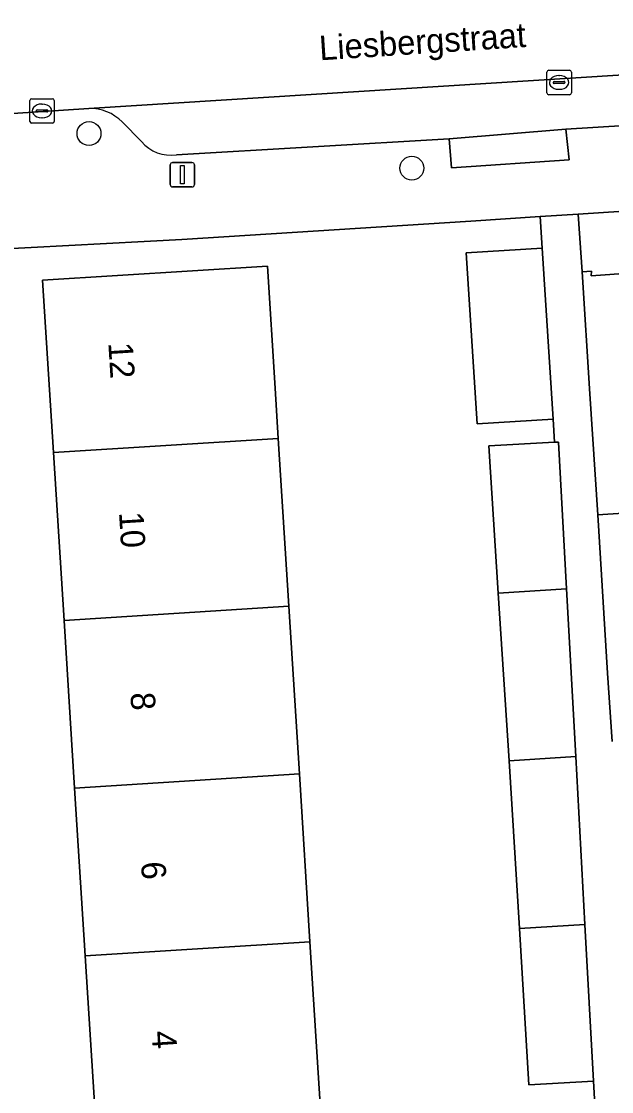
# Model space of a CAD drawing. Extents: x 159680 to 160786, y 387323 to 388340.
# Drawn here: x 160557.01 to 160581.17, y 388068.86 to 388112.65 of the extents above; entities that cross this region are included whole.
import ezdxf

# ---------------------------------------------------------------- set-up
doc = ezdxf.new("R2010")
doc.units = 0
for name, color, linetype in [('IMGEO_Boom', 7, 'Continuous'), ('IMGEO_Erf', 7, 'Continuous'), ('IMGEO_Kolk', 7, 'Continuous'), ('IMGEO_Lichtmast', 7, 'Continuous'), ('IMGEO_Muur', 7, 'Continuous'), ('IMGEO_Openbare_ruimte_label', 7, 'Continuous'), ('IMGEO_Pand', 7, 'Continuous'), ('IMGEO_Pand_nummerreeks', 7, 'Continuous'), ('IMGEO_Parkeervlak_open', 7, 'Continuous'), ('IMGEO_Rijbaan_lokaal_open', 7, 'Continuous'), ('IMGEO_Voetpad_open', 7, 'Continuous')]:
    doc.layers.add(name, color=color, linetype=linetype)

msp = doc.modelspace()

# ---------------------------------------------------------------- linework, layer by layer
at = {"layer": 'IMGEO_Boom'}
for centre in [(160559.779, 388108.062), (160572.99, 388106.647)]:
    msp.add_circle(centre, 0.489, dxfattribs=at)
at = {"layer": 'IMGEO_Erf'}
for points in [[(160615.501, 388107.115), (160579.801, 388104.769), (160579.957, 388102.402), (160580.34, 388102.427), (160580.332, 388102.242), (160583.927, 388102.496)], [(160576.975, 388082.4), (160576.522, 388089.262), (160576.15, 388095.282), (160578.834, 388095.429), (160578.78, 388096.381), (160575.672, 388096.18), (160575.22, 388103.179), (160578.328, 388103.38), (160578.243, 388104.667), (160575.4, 388104.48), (160563.578, 388103.724), (160555.851, 388103.314)], [(160560.056, 388067.545), (160559.624, 388074.411), (160559.191, 388081.278), (160558.759, 388088.144), (160558.326, 388095.01), (160557.882, 388102.062), (160567.08, 388102.641), (160567.394, 388097.651), (160567.524, 388095.59), (160567.957, 388088.723), (160568.389, 388081.858), (160568.822, 388074.991), (160569.255, 388068.125)], [(160583.517, 388092.653), (160580.6, 388092.464), (160581.002, 388085.987), (160581.185, 388083.189)], [(160580.576, 388066.628), (160580.426, 388069.287), (160577.774, 388069.142), (160577.399, 388075.532), (160576.975, 388082.4)]]:
    msp.add_lwpolyline(points, dxfattribs=at)
at = {"layer": 'IMGEO_Kolk'}
for p, q in [((160578.52, 388109.727), (160578.52, 388110.579)), ((160578.595, 388110.653), (160579.447, 388110.653)), ((160579.008, 388110.433), (160579.033, 388110.433)), ((160579.521, 388110.579), (160579.521, 388109.727)), ((160578.779, 388110.147), (160578.779, 388110.159)), ((160579.217, 388110.11), (160578.819, 388110.11)), ((160578.822, 388110.196), (160579.22, 388110.196)), ((160579.031, 388109.873), (160579.006, 388109.873)), ((160579.263, 388110.159), (160579.263, 388110.147)), ((160557.357, 388108.563), (160557.357, 388109.415)), ((160557.432, 388109.489), (160558.284, 388109.489)), ((160558.358, 388109.415), (160558.358, 388108.563)), ((160579.447, 388109.653), (160578.595, 388109.653)), ((160557.616, 388108.983), (160557.616, 388108.995)), ((160558.054, 388108.946), (160557.656, 388108.946)), ((160557.659, 388109.032), (160558.057, 388109.032)), ((160557.845, 388109.269), (160557.87, 388109.269)), ((160558.1, 388108.995), (160558.1, 388108.983)), ((160558.284, 388108.489), (160557.432, 388108.489)), ((160557.868, 388108.709), (160557.843, 388108.709))]:
    msp.add_line(p, q, dxfattribs=at)
for points in [[(160578.52, 388109.727), (160578.52, 388110.579)], [(160578.595, 388110.653), (160579.447, 388110.653)], [(160579.521, 388110.579), (160579.521, 388109.727)], [(160557.357, 388108.563), (160557.357, 388109.415)], [(160557.432, 388109.489), (160558.284, 388109.489)], [(160558.358, 388109.415), (160558.358, 388108.563)], [(160579.447, 388109.653), (160578.595, 388109.653)], [(160558.284, 388108.489), (160557.432, 388108.489)]]:
    msp.add_lwpolyline(points, dxfattribs=at)
for centre, radius, start, end in [((160578.597, 388110.577), 0.0765, 91.552, 178.448), ((160578.597, 388110.577), 0.0765, 91.552, 178.448), ((160579.445, 388110.577), 0.0765, 1.552, 88.448), ((160579.445, 388110.577), 0.0765, 1.552, 88.448), ((160578.819, 388110.156), 0.0403, 85.8775, 175.7526), ((160578.816, 388110.146), 0.0366, 178.938, 274.7102), ((160579.22, 388110.153), 0.043, 264.8664, 352.4533), ((160579.224, 388110.158), 0.0386, 1.7309, 96.639), ((160557.434, 388109.413), 0.0765, 91.552, 178.448), ((160557.434, 388109.413), 0.0765, 91.552, 178.448), ((160558.282, 388109.413), 0.0765, 1.552, 88.448), ((160558.282, 388109.413), 0.0765, 1.552, 88.448), ((160578.597, 388109.729), 0.0765, 181.552, 268.448), ((160578.597, 388109.729), 0.0765, 181.552, 268.448), ((160579.445, 388109.729), 0.0765, 271.552, 358.448), ((160579.445, 388109.729), 0.0765, 271.552, 358.448), ((160557.656, 388108.992), 0.0403, 85.8775, 175.7526), ((160557.653, 388108.982), 0.0366, 178.938, 274.7102), ((160558.057, 388108.989), 0.043, 264.8664, 352.4533), ((160558.061, 388108.994), 0.0386, 1.7309, 96.639), ((160557.434, 388108.565), 0.0765, 181.552, 268.448), ((160557.434, 388108.565), 0.0765, 181.552, 268.448), ((160558.282, 388108.565), 0.0765, 271.552, 358.448), ((160558.282, 388108.565), 0.0765, 271.552, 358.448)]:
    msp.add_arc(centre, radius, start, end, dxfattribs=at)
for centre, major_axis, ratio, start_param, end_param in [((160579.007, 388110.153), (-0.387, 0.002), 0.722429, 4.712389, 7.853982), ((160579.032, 388110.153), (-0.39, 0.002), 0.717154, 1.570796, 4.712389), ((160557.844, 388108.989), (-0.387, 0.002), 0.722429, 4.712389, 7.853982), ((160557.869, 388108.989), (-0.39, 0.002), 0.717154, 1.570796, 4.712389)]:
    msp.add_ellipse(centre, major_axis=major_axis, ratio=ratio, start_param=start_param, end_param=end_param, dxfattribs=at)
at = {"layer": 'IMGEO_Lichtmast'}
for p, q in [((160563.103, 388105.98), (160563.103, 388106.78)), ((160563.103, 388106.78), (160563.103, 388105.98)), ((160563.203, 388106.88), (160563.993, 388106.88)), ((160563.993, 388106.88), (160563.203, 388106.88)), ((160564.093, 388106.78), (160564.093, 388105.98)), ((160564.093, 388105.98), (160564.093, 388106.78)), ((160563.993, 388105.88), (160563.203, 388105.88)), ((160563.203, 388105.88), (160563.993, 388105.88))]:
    msp.add_line(p, q, dxfattribs=at)
msp.add_lwpolyline([(160563.523, 388106.755), (160563.673, 388106.755), (160563.673, 388106.005), (160563.523, 388106.005), (160563.523, 388106.755)], dxfattribs=at)
for centre, start, end in [((160563.203, 388106.78), 90, 180), ((160563.203, 388106.78), 90, 180), ((160563.993, 388106.78), 0, 90), ((160563.993, 388106.78), 360, 90), ((160563.203, 388105.98), 180, 270), ((160563.203, 388105.98), 180, 270), ((160563.993, 388105.98), 270, 0), ((160563.993, 388105.98), 270, 0)]:
    msp.add_arc(centre, 0.1, start, end, dxfattribs=at)
at = {"layer": 'IMGEO_Muur'}
msp.add_lwpolyline([(160563.578, 388103.724), (160575.4, 388104.48)], dxfattribs=at)
at = {"layer": 'IMGEO_Pand'}
for points in [[(160578.78, 388096.381), (160578.328, 388103.38), (160575.22, 388103.179), (160575.672, 388096.18)], [(160586.097, 388102.568), (160584.195, 388102.445), (160584.148, 388103.173), (160583.884, 388103.156), (160583.927, 388102.496), (160580.332, 388102.242), (160580.34, 388102.427), (160579.957, 388102.402), (160580.28, 388097.413), (160580.6, 388092.464), (160583.517, 388092.653), (160583.452, 388093.658), (160586.616, 388093.863)], [(160567.524, 388095.59), (160567.394, 388097.651), (160567.08, 388102.641), (160557.882, 388102.062), (160558.326, 388095.01)], [(160558.326, 388095.01), (160558.759, 388088.144), (160567.957, 388088.723), (160567.524, 388095.59)], [(160578.834, 388095.429), (160576.15, 388095.282), (160576.522, 388089.262), (160579.326, 388089.439), (160578.998, 388095.438)], [(160579.326, 388089.439), (160576.522, 388089.262), (160576.975, 388082.4), (160579.701, 388082.571)], [(160568.389, 388081.858), (160567.957, 388088.723), (160558.759, 388088.144), (160559.191, 388081.278)], [(160579.701, 388082.571), (160576.975, 388082.4), (160577.399, 388075.532), (160580.076, 388075.701)], [(160559.191, 388081.278), (160559.624, 388074.411), (160568.822, 388074.991), (160568.389, 388081.858)], [(160580.076, 388075.701), (160577.399, 388075.532), (160577.774, 388069.142), (160580.426, 388069.287)], [(160569.255, 388068.125), (160568.822, 388074.991), (160559.624, 388074.411), (160560.056, 388067.545)]]:
    msp.add_lwpolyline(points, close=True, dxfattribs=at)
at = {"layer": 'IMGEO_Parkeervlak_open'}
for points in [[(160608.738, 388112.169), (160559.774, 388109.095)], [(160579.298, 388108.243), (160609.976, 388110.138)], [(160561.134, 388108.542), (160561.926, 388107.736)], [(160574.52, 388107.851), (160579.298, 388108.243)], [(160563.36, 388107.198), (160574.52, 388107.851)]]:
    msp.add_lwpolyline(points, dxfattribs=at)
for centre, radius, start, end in [((160559.803, 388107.217), 1.878, 44.8657, 90.8793), ((160563.12, 388108.739), 1.56, 220.0274, 278.843)]:
    msp.add_arc(centre, radius, start, end, dxfattribs=at)
at = {"layer": 'IMGEO_Rijbaan_lokaal_open'}
msp.add_lwpolyline([(160556.667, 388108.885), (160559.774, 388109.095), (160608.738, 388112.169)], dxfattribs=at)
at = {"layer": 'IMGEO_Voetpad_open'}
for points in [[(160555.851, 388103.314), (160563.578, 388103.724), (160575.4, 388104.48), (160578.243, 388104.667), (160579.801, 388104.769), (160615.501, 388107.115), (160615.593, 388107.121), (160612.884, 388149.277)], [(160609.976, 388110.138), (160579.298, 388108.243), (160579.431, 388106.994), (160574.616, 388106.667), (160574.52, 388107.851), (160563.36, 388107.198)], [(160559.774, 388109.095), (160556.667, 388108.885)], [(160561.926, 388107.736), (160561.134, 388108.542)], [(160581.185, 388083.189), (160581.002, 388085.987), (160580.6, 388092.464), (160580.28, 388097.413), (160579.957, 388102.402), (160579.801, 388104.769), (160578.243, 388104.667), (160578.328, 388103.38), (160578.78, 388096.381), (160578.834, 388095.429), (160578.998, 388095.438), (160579.326, 388089.439), (160579.701, 388082.571), (160580.076, 388075.701), (160580.426, 388069.287), (160580.576, 388066.628), (160580.691, 388066.634), (160580.961, 388061.871), (160581.136, 388058.814), (160582.635, 388058.9)]]:
    msp.add_lwpolyline(points, dxfattribs=at)
msp.add_lwpolyline([(160574.52, 388107.851), (160574.616, 388106.667), (160579.431, 388106.994), (160579.298, 388108.243)], close=True, dxfattribs=at)
for centre, radius, start, end in [((160559.803, 388107.217), 1.878, 44.8657, 90.8793), ((160563.12, 388108.739), 1.56, 220.0274, 278.843)]:
    msp.add_arc(centre, radius, start, end, dxfattribs=at)

# ---------------------------------------------------------------- texts
at = {"layer": 'IMGEO_Openbare_ruimte_label'}
msp.add_text('Liesbergstraat', height=1, rotation=3.7264, dxfattribs=at).set_placement((160569.23, 388111.058))
at = {"layer": 'IMGEO_Pand_nummerreeks'}
for s, p in [('12', (160560.568, 388099.494)), ('10', (160561.005, 388092.56)), ('8', (160561.47, 388085.172)), ('6', (160561.906, 388078.248)), ('4', (160562.343, 388071.321))]:
    msp.add_text(s, height=1, rotation=273.6041, dxfattribs=at).set_placement(p)

doc.saveas('drawing.dxf')
